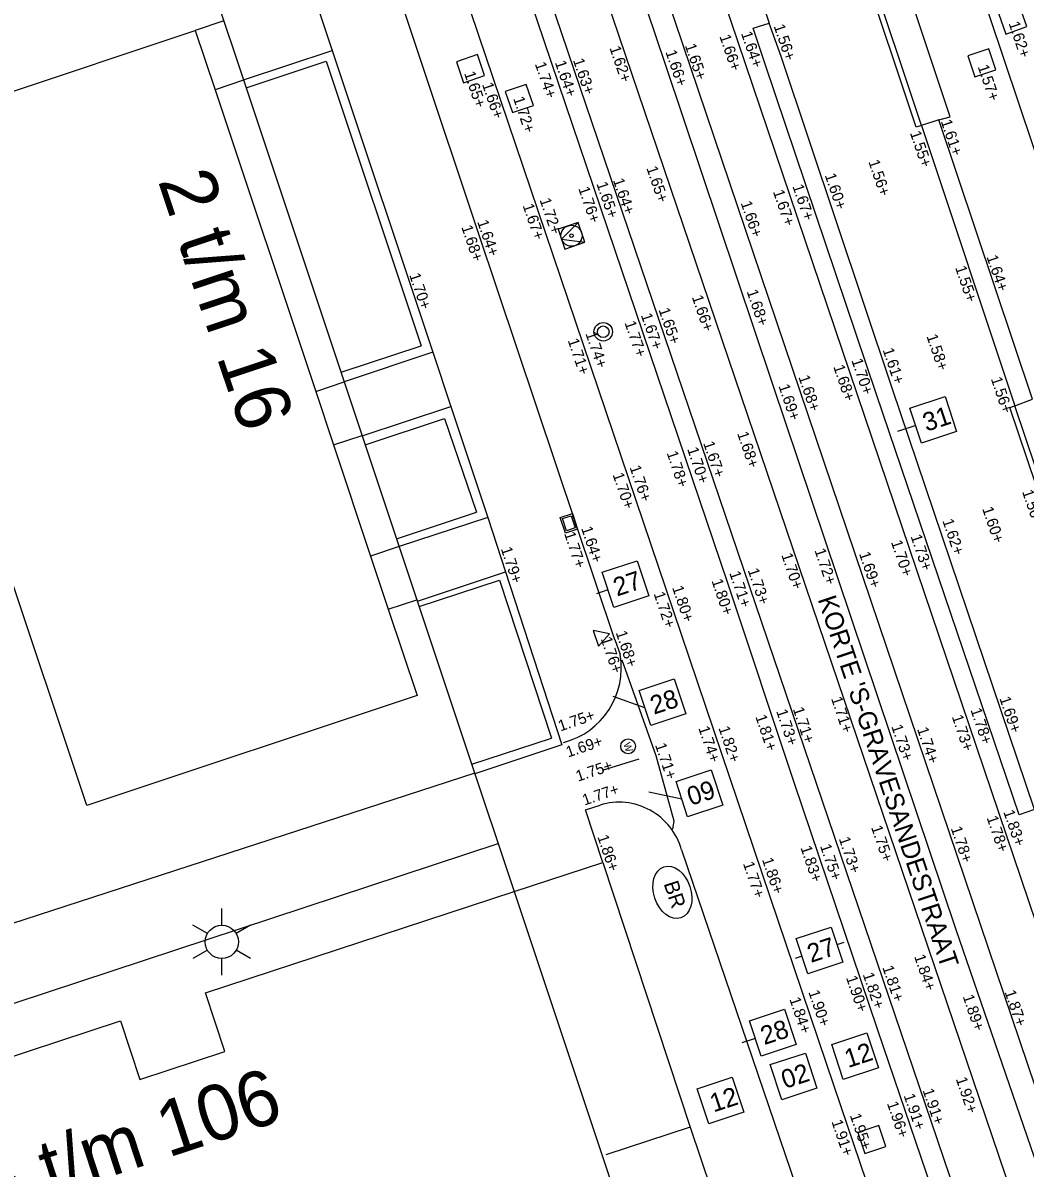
# Model space of a CAD drawing. Extents: x 122462 to 123306, y 485548 to 486417.
# Drawn here: x 122805.01 to 122832.11, y 486111.75 to 486142.72 of the extents above; entities that cross this region are included whole.
import ezdxf

# ---------------------------------------------------------------- set-up
doc = ezdxf.new("R2010")
doc.units = 0
for name, color, linetype in [('B-WE-AL-WERKGRENS-G', 7, 'Continuous'), ('B-WE-IE-MEUBILAIR_WEGMEUBILAIR_VERKEERSBORD-S', 7, 'Continuous'), ('B-WE-IE-TERREINAFSCHEIDING_KUNSTMATIG_HEKWERK-G', 7, 'Continuous'), ('B-WE-OG-HOOGTEPUNT-S', 7, 'Continuous'), ('B-WE-OG-TOPOGRAFIE_STRAATNAAM', 7, 'Continuous'), ('B-WE-OG-TOPOKAART-G', 7, 'Continuous'), ('B-WE-VH-KANTOPSLUITING_OPSLUITBAND_100X200-G', 7, 'Continuous'), ('B-WE-VH-MATERIAALGRENS-G', 7, 'Continuous'), ('B-WE-VW-MARKERING_LANGS_STREEP_DOORGETROKKEN_010-G', 7, 'Continuous'), ('iba7-verkeersbord blauw', 7, 'Continuous'), ('Level 1', 7, 'Continuous'), ('Level 17', 7, 'Continuous'), ('Level 4', 7, 'Continuous'), ('Level 50', 7, 'Continuous'), ('N tekst', 7, 'Continuous'), ('V Inritband 100x50', 7, 'Continuous'), ('V materiaalscheiding algemeen', 7, 'Continuous'), ('V meubilair trammast', 7, 'Continuous'), ('V Rails', 7, 'Continuous'), ('V riool putdeksel', 7, 'Continuous'), ('V riool trottoirkolk', 7, 'Continuous'), ('V RWS-band 115-225x250 mm specie', 7, 'Continuous'), ('V trottoirband 130-150x250 mm specie', 7, 'Continuous'), ('V trottoirband 180-200x250 mm specie', 7, 'Continuous'), ('V-WE-GR-BOOM-S', 7, 'Continuous'), ('X-WE-AL-TEKENBLAD-S', 7, 'Continuous')]:
    doc.layers.add(name, color=color, linetype=linetype)

msp = doc.modelspace()

# ---------------------------------------------------------------- linework, layer by layer
at = {"layer": 'B-WE-AL-WERKGRENS-G'}
msp.add_lwpolyline([(122857.632, 486078.279), (122830.484, 486160.606), (122900.937, 486183.81), (122887.855, 486222.555), (122665.445, 486149.273), (122678.196, 486110.449), (122807.072, 486152.895), (122835.324, 486068.154)], dxfattribs=at)
at = {"layer": 'B-WE-IE-TERREINAFSCHEIDING_KUNSTMATIG_HEKWERK-G'}
for points in [[(122811.05, 486140.963), (122813.212, 486141.684), (122815.779, 486133.985)], [(122813.614, 486133.274), (122815.779, 486133.985)], [(122814.268, 486131.313), (122816.408, 486132.026), (122817.279, 486129.489)], [(122815.115, 486128.77), (122817.279, 486129.489)], [(122815.726, 486126.937), (122817.895, 486127.652), (122819.303, 486123.38)], [(122817.149, 486122.67), (122819.303, 486123.38)]]:
    msp.add_lwpolyline(points, dxfattribs=at)
at = {"layer": 'B-WE-OG-TOPOKAART-G'}
msp.add_lwpolyline([(122818.297, 486119.225), (122820.692, 486120.01), (122823.056, 486112.856), (122820.776, 486112.107)], dxfattribs=at)
at = {"layer": 'B-WE-VH-KANTOPSLUITING_OPSLUITBAND_100X200-G'}
for points in [[(122810.978, 486141.18), (122813.375, 486141.976), (122816.092, 486133.815), (122813.7, 486133.014)], [(122814.188, 486131.55), (122816.581, 486132.347), (122817.579, 486129.349), (122815.184, 486128.562)], [(122815.678, 486127.082), (122818.058, 486127.875), (122819.588, 486123.196), (122817.236, 486122.408)], [(122818.058, 486127.875), (122818.058, 486127.875), (122818.058, 486127.875)], [(122823.056, 486112.856), (122825.309, 486106.161)]]:
    msp.add_lwpolyline(points, dxfattribs=at)
at = {"layer": 'B-WE-VH-MATERIAALGRENS-G'}
for p, q in [((122817.579, 486129.349), (122818.058, 486127.875)), ((122820.692, 486120.01), (122820.224, 486121.438))]:
    msp.add_line(p, q, dxfattribs=at)
for points in [[(122812.82, 486143.569), (122812.844, 486143.577), (122813.375, 486141.976)], [(122816.092, 486133.815), (122816.581, 486132.347)]]:
    msp.add_lwpolyline(points, dxfattribs=at)
at = {"layer": 'B-WE-VW-MARKERING_LANGS_STREEP_DOORGETROKKEN_010-G'}
for points in [[(122842.379, 486082.508), (122834.669, 486105.323), (122830.244, 486118.192), (122825.281, 486132.973), (122822.384, 486141.602), (122818.71, 486152.508)], [(122821.667, 486122.81), (122820.679, 486122.506)]]:
    msp.add_lwpolyline(points, dxfattribs=at)
at = {"layer": 'iba7-verkeersbord blauw'}
for centre, radius in [((122820.704, 486134.369), 0.25), ((122820.704, 486134.369), 0.156), ((122821.377, 486123.156), 0.2)]:
    msp.add_circle(centre, radius, dxfattribs=at)
msp.add_ellipse((122822.574, 486119.207), major_axis=(-0.229, 0.692), ratio=0.685994, dxfattribs=at)
at = {"layer": 'Level 1'}
for p, q in [((122809.671, 486142.52), (122810.206, 486140.916)), ((122810.206, 486140.916), (122812.928, 486132.755)), ((122812.928, 486132.755), (122813.41, 486131.309)), ((122813.41, 486131.309), (122814.413, 486128.303)), ((122814.413, 486128.303), (122814.891, 486126.869))]:
    msp.add_line(p, q, dxfattribs=at)
for points in [[(122810.445, 486142.778), (122809.671, 486142.52)], [(122814.891, 486126.869), (122815.67, 486124.529), (122806.739, 486121.552), (122804.466, 486128.366)], [(122797.378, 486110.742), (122796.9, 486112.191), (122807.647, 486115.728), (122808.17, 486114.142), (122810.476, 486114.9), (122809.951, 486116.489), (122818.297, 486119.226)]]:
    msp.add_lwpolyline(points, dxfattribs=at)
at = {"layer": 'Level 17'}
for points in [[(122810.98, 486141.173), (122810.206, 486140.916)], [(122812.928, 486132.755), (122813.7, 486133.015)], [(122813.41, 486131.309), (122814.184, 486131.564)], [(122815.185, 486128.562), (122814.413, 486128.303)], [(122814.891, 486126.869), (122815.665, 486127.122)], [(122817.228, 486122.432), (122802.475, 486117.637), (122801.542, 486120.472)], [(122647.924, 486072.158), (122651.346, 486073.253), (122652.967, 486073.352), (122655.638, 486071.965), (122657.005, 486072.23), (122676.116, 486078.506), (122677.711, 486079.03), (122678.168, 486077.696), (122713.768, 486089.314), (122724.595, 486088.498), (122776.007, 486105.316), (122795.628, 486111.735), (122795.201, 486113.055), (122817.863, 486120.529)]]:
    msp.add_lwpolyline(points, dxfattribs=at)
at = {"layer": 'Level 4'}
msp.add_line((122797.541, 486138.474), (122809.671, 486142.52), dxfattribs=at)
at = {"layer": 'Level 50'}
for p, q in [((122810.389, 486118.317), (122810.389, 486118.767)), ((122809.999, 486118.092), (122809.609, 486118.317)), ((122811.168, 486118.317), (122810.778, 486118.092)), ((122809.999, 486117.642), (122809.609, 486117.417)), ((122811.168, 486117.417), (122810.778, 486117.642)), ((122810.389, 486116.967), (122810.389, 486117.417))]:
    msp.add_line(p, q, dxfattribs=at)
msp.add_circle((122810.389, 486117.867), 0.45, dxfattribs=at)
at = {"layer": 'N tekst'}
for points in [[(122819.485, 486137.145), (122819.668, 486136.605), (122820.208, 486136.788), (122820.025, 486137.328)], [(122820.025, 486137.328), (122819.576, 486136.875), (122820.208, 486136.788)]]:
    msp.add_lwpolyline(points, close=True, dxfattribs=at)
for radius in [0.285, 0.0487]:
    msp.add_circle((122819.846, 486136.967), radius, dxfattribs=at)
at = {"layer": 'V Inritband 100x50'}
for points in [[(122832.367, 486121.446), (122831.947, 486121.305), (122828.09, 486132.668), (122825.079, 486141.609), (122824.762, 486142.578), (122825.19, 486142.715)], [(122832.367, 486121.446), (122828.514, 486132.846), (122825.512, 486141.812), (122825.19, 486142.715)], [(122831.838, 486132.366), (122832.314, 486132.542), (122829.781, 486140.105), (122829.312, 486139.948), (122831.838, 486132.366)]]:
    msp.add_lwpolyline(points, dxfattribs=at)
at = {"layer": 'V materiaalscheiding algemeen'}
for points in [[(122829.312, 486139.948), (122829.17, 486139.9), (122821.692, 486162.285)], [(122829.781, 486140.105), (122830.081, 486140.185), (122823.529, 486159.849)], [(122835.041, 486122.41), (122831.696, 486132.317), (122831.838, 486132.366)], [(122821.208, 486125.493), (122822.126, 486122.911), (122822.614, 486121.138), (122822.576, 486120.917)]]:
    msp.add_lwpolyline(points, dxfattribs=at)
at = {"layer": 'V meubilair trammast'}
msp.add_lwpolyline([(122820.431, 486126.292), (122820.575, 486125.866), (122820.873, 486126.203)], close=True, dxfattribs=at)
at = {"layer": 'V Rails'}
for p, q in [((122819.673, 486156.047), (122836.339, 486106.728)), ((122818.309, 486155.586), (122834.974, 486106.268)), ((122817.744, 486152.354), (122833.474, 486105.961)), ((122816.38, 486151.892), (122832.11, 486105.5))]:
    msp.add_line(p, q, dxfattribs=at)
at = {"layer": 'V riool putdeksel'}
for points in [[(122831.39, 486142.988), (122831.59, 486142.422), (122832.156, 486142.622), (122831.956, 486143.188)], [(122817.497, 486141.297), (122817.305, 486141.865), (122816.737, 486141.673), (122816.929, 486141.105)], [(122830.752, 486141.262), (122831.321, 486141.451), (122831.132, 486142.02), (122830.563, 486141.831)], [(122818.816, 486140.493), (122818.624, 486141.061), (122818.056, 486140.869), (122818.248, 486140.301)], [(122828.347, 486112.333), (122828.158, 486112.902), (122827.588, 486112.712), (122827.778, 486112.143)]]:
    msp.add_lwpolyline(points, close=True, dxfattribs=at)
at = {"layer": 'V riool trottoirkolk'}
for p, q in [((122819.537, 486129.346), (122819.869, 486129.457)), ((122819.869, 486129.457), (122820.012, 486129.031)), ((122819.874, 486129.396), (122819.889, 486129.351)), ((122819.885, 486129.41), (122819.88, 486129.408)), ((122819.681, 486128.919), (122819.537, 486129.346)), ((122819.889, 486129.351), (122819.899, 486129.32)), ((122819.917, 486129.315), (122819.912, 486129.314)), ((122819.914, 486129.277), (122819.939, 486129.201)), ((122819.925, 486129.292), (122819.92, 486129.29)), ((122819.957, 486129.197), (122819.952, 486129.195)), ((122819.954, 486129.159), (122819.979, 486129.083)), ((122819.965, 486129.173), (122819.96, 486129.171)), ((122819.996, 486129.078), (122819.992, 486129.077)), ((122820.012, 486129.031), (122819.681, 486128.919))]:
    msp.add_line(p, q, dxfattribs=at)
msp.add_lwpolyline([(122819.712, 486128.983), (122819.601, 486129.315), (122819.838, 486129.394), (122819.949, 486129.062)], close=True, dxfattribs=at)
for centre, start, end in [((122819.884, 486129.399), 108.5509, 198.5509), ((122819.909, 486129.323), 198.5509, 288.5509), ((122819.923, 486129.28), 108.5509, 198.5509), ((122819.949, 486129.205), 198.5509, 288.5509), ((122819.963, 486129.162), 108.5509, 198.5509), ((122819.989, 486129.086), 198.5509, 288.5509)]:
    msp.add_arc(centre, 0.01, start, end, dxfattribs=at)
at = {"layer": 'V RWS-band 115-225x250 mm specie'}
msp.add_lwpolyline([(122818.364, 486163.338), (122821.173, 486154.804), (122825.19, 486142.715)], dxfattribs=at)
at = {"layer": 'V trottoirband 130-150x250 mm specie'}
msp.add_line((122820.224, 486121.438), (122820.618, 486121.567), dxfattribs=at)
for points in [[(122821.014, 486126.043), (122821.162, 486125.639)], [(122822.821, 486120.359), (122829.02, 486102.127)]]:
    msp.add_lwpolyline(points, dxfattribs=at)
for centre, radius, start, end in [((122819.11, 486125.278), 2.083, 284.3363, 9.9671), ((122821.126, 486119.884), 1.76, 15.6603, 106.8227)]:
    msp.add_arc(centre, radius, start, end, dxfattribs=at)
at = {"layer": 'V trottoirband 180-200x250 mm specie'}
for points in [[(122834.911, 486138.929), (122832.725, 486138.213), (122824.045, 486164.077)], [(122829.312, 486139.948), (122821.835, 486162.331)], [(122809.854, 486159.259), (122810.231, 486158.325), (122812.595, 486151.199), (122817.313, 486137.073), (122821.012, 486126.049)], [(122822.606, 486126.825), (122813.268, 486154.44)], [(122817.192, 486147.874), (122824.061, 486127.577)], [(122835.198, 486122.386), (122831.838, 486132.366)], [(122824.061, 486127.577), (122825.861, 486122.186), (122828.124, 486115.492), (122828.719, 486113.742)], [(122827.132, 486113.429), (122826.743, 486114.577), (122822.606, 486126.825)]]:
    msp.add_lwpolyline(points, dxfattribs=at)
at = {"layer": 'V-WE-GR-BOOM-S'}
for points in [[(122828.719, 486113.742), (122831.584, 486105.321)], [(122839.772, 486076.05), (122830.973, 486102.107), (122827.132, 486113.429)]]:
    msp.add_lwpolyline(points, dxfattribs=at)
at = {"layer": 'X-WE-AL-TEKENBLAD-S'}
for p, q in [((122829.154, 486131.83), (122828.664, 486131.668)), ((122820.832, 486127.388), (122820.518, 486127.283)), ((122821.832, 486124.193), (122820.973, 486124.506)), ((122822.83, 486121.728), (122821.939, 486121.912)), ((122827.028, 486117.793), (122827.216, 486117.855)), ((122826.078, 486117.479), (122825.89, 486117.417)), ((122824.816, 486115.255), (122824.449, 486115.134))]:
    msp.add_line(p, q, dxfattribs=at)
for points in [[(122828.997, 486132.305), (122829.947, 486132.618), (122830.26, 486131.668), (122829.311, 486131.355)], [(122820.676, 486127.863), (122821.625, 486128.176), (122821.939, 486127.227), (122820.989, 486126.913)], [(122821.675, 486124.667), (122822.625, 486124.981), (122822.938, 486124.031), (122821.989, 486123.718)], [(122822.673, 486122.203), (122823.623, 486122.516), (122823.936, 486121.566), (122822.986, 486121.253)], [(122825.921, 486117.954), (122826.871, 486118.267), (122827.184, 486117.318), (122826.235, 486117.004)], [(122824.659, 486115.73), (122825.609, 486116.043), (122825.922, 486115.094), (122824.973, 486114.78)], [(122826.882, 486115.094), (122827.831, 486115.408), (122828.145, 486114.458), (122827.195, 486114.145)], [(122825.22, 486114.546), (122826.17, 486114.859), (122826.483, 486113.91), (122825.533, 486113.596)], [(122823.243, 486113.894), (122824.193, 486114.207), (122824.506, 486113.257), (122823.556, 486112.944)]]:
    msp.add_lwpolyline(points, close=True, dxfattribs=at)

# ---------------------------------------------------------------- texts
at = {"layer": 'B-WE-IE-MEUBILAIR_WEGMEUBILAIR_VERKEERSBORD-S'}
for s, rotation, p in [('2 t/m 16', 288.4455, (122808.656, 486138.458)), ('86 t/m 106', 18.194, (122803.109, 486110.111))]:
    msp.add_text(s, height=1.5, rotation=rotation, dxfattribs=at).set_placement(p)
at = {"layer": 'B-WE-OG-HOOGTEPUNT-S'}
for s, rotation, p in [('1.56+', 288.6561, (122825.309, 486142.637)), ('1.62+', 288.5518, (122831.661, 486142.712)), ('1.66+', 288.6561, (122823.843, 486142.359)), ('1.64+', 288.6561, (122824.426, 486142.443)), ('1.62+', 288.7047, (122820.869, 486142.048)), ('1.65+', 288.6561, (122822.907, 486142.114)), ('1.63+', 288.7047, (122819.882, 486141.715)), ('1.66+', 288.6561, (122822.382, 486141.94)), ('1.74+', 288.7047, (122818.851, 486141.615)), ('1.64+', 288.7047, (122819.392, 486141.655)), ('1.57+', 288.5518, (122830.826, 486141.543)), ('1.65+', 288.5509, (122816.939, 486141.363)), ('1.66+', 288.7047, (122817.423, 486141.061)), ('1.72+', 288.5509, (122818.265, 486140.682)), ('1.61+', 288.5518, (122829.827, 486140.061)), ('1.55+', 288.5518, (122828.993, 486139.751)), ('1.56+', 288.6561, (122827.869, 486138.971)), ('1.65+', 288.7047, (122821.868, 486138.797)), ('1.65+', 288.7047, (122820.516, 486138.374)), ('1.64+', 288.7047, (122820.963, 486138.471)), ('1.67+', 288.6561, (122825.816, 486138.308)), ('1.60+', 288.6561, (122826.69, 486138.606)), ('1.76+', 288.7047, (122820.028, 486138.245)), ('1.67+', 288.6561, (122825.29, 486138.16)), ('1.67+', 288.7047, (122818.521, 486137.784)), ('1.72+', 288.7047, (122818.98, 486137.937)), ('1.66+', 288.6561, (122824.416, 486137.855)), ('1.68+', 288.5509, (122816.864, 486137.201)), ('1.64+', 288.5509, (122817.293, 486137.344)), ('1.64+', 288.5518, (122831.065, 486136.394)), ('1.70+', 288.5509, (122815.454, 486135.907)), ('1.55+', 288.5518, (122830.217, 486136.103)), ('1.66+', 288.7047, (122823.097, 486135.309)), ('1.68+', 288.7047, (122824.579, 486135.46)), ('1.65+', 288.7047, (122822.196, 486134.966)), ('1.77+', 288.7047, (122821.277, 486134.613)), ('1.67+', 288.7047, (122821.718, 486134.82)), ('1.74+', 288.7047, (122820.22, 486134.32)), ('1.71+', 288.7047, (122819.739, 486134.137)), ('1.58+', 288.8218, (122829.44, 486134.252)), ('1.61+', 288.5604, (122828.256, 486133.882)), ('1.68+', 288.5604, (122826.922, 486133.426)), ('1.70+', 288.5604, (122827.412, 486133.597)), ('1.68+', 288.5604, (122825.979, 486133.146)), ('1.56+', 288.5604, (122831.182, 486133.098)), ('1.69+', 288.5604, (122825.439, 486132.903)), ('1.68+', 288.5604, (122824.323, 486131.619)), ('1.70+', 288.5604, (122822.971, 486131.197)), ('1.67+', 288.5604, (122823.403, 486131.358)), ('1.78+', 288.5604, (122822.415, 486131.094)), ('1.76+', 288.7047, (122821.413, 486130.705)), ('1.70+', 288.7047, (122820.954, 486130.507)), ('1.56+', 288.8218, (122832.026, 486130.045)), ('1.60+', 288.8218, (122830.947, 486129.585)), ('1.64+', 288.1445, (122820.104, 486129.057)), ('1.62+', 288.5604, (122829.871, 486129.259)), ('1.77+', 288.1445, (122819.644, 486128.912)), ('1.73+', 288.5604, (122829.011, 486128.838)), ('1.79+', 288.1445, (122817.931, 486128.502)), ('1.72+', 288.5604, (122826.412, 486128.459)), ('1.70+', 288.5604, (122828.482, 486128.682)), ('1.70+', 288.5604, (122825.517, 486128.334)), ('1.69+', 288.5604, (122827.617, 486128.37)), ('1.71+', 288.5604, (122824.11, 486127.845)), ('1.73+', 288.5604, (122824.607, 486127.923)), ('1.80+', 288.5604, (122823.629, 486127.635)), ('1.72+', 288.5604, (122822.063, 486127.287)), ('1.80+', 288.5604, (122822.564, 486127.45)), ('1.68+', 288.5509, (122821.038, 486126.233)), ('1.76+', 288.5509, (122820.633, 486126.066)), ('1.71+', 288.5604, (122826.862, 486124.451)), ('1.69+', 288.5604, (122831.414, 486124.453)), ('1.73+', 288.5604, (122825.377, 486124.11)), ('1.71+', 288.5604, (122825.827, 486124.167)), ('1.78+', 288.5604, (122830.632, 486124.142)), ('1.75+', 18.5365, (122819.544, 486123.557)), ('1.81+', 288.5604, (122824.813, 486123.961)), ('1.73+', 288.5604, (122830.126, 486123.958)), ('1.74+', 288.5604, (122823.272, 486123.652)), ('1.82+', 288.5604, (122823.816, 486123.652)), ('1.73+', 288.5604, (122828.491, 486123.695)), ('1.74+', 288.5604, (122829.188, 486123.624)), ('1.69+', 18.5365, (122819.754, 486122.852)), ('1.71+', 288.6634, (122822.1, 486123.194)), ('1.75+', 18.5365, (122820.021, 486122.198)), ('1.77+', 18.5365, (122820.196, 486121.553)), ('1.83+', 288.8218, (122831.519, 486121.386)), ('1.75+', 288.5604, (122827.944, 486120.966)), ('1.78+', 288.6561, (122831.068, 486121.227)), ('1.86+', 288.1445, (122820.543, 486120.713)), ('1.73+', 288.5604, (122827.071, 486120.658)), ('1.78+', 288.6561, (122830.098, 486120.942)), ('1.83+', 288.5604, (122826.035, 486120.417)), ('1.75+', 288.5604, (122826.562, 486120.464)), ('1.86+', 288.5604, (122824.993, 486120.095)), ('1.77+', 288.5604, (122824.479, 486119.986)), ('1.84+', 288.5604, (122829.107, 486117.477)), ('1.82+', 288.5604, (122827.717, 486116.987)), ('1.81+', 288.5604, (122828.248, 486117.177)), ('1.90+', 288.5604, (122827.265, 486116.901)), ('1.84+', 288.5604, (122825.734, 486116.32)), ('1.90+', 288.5604, (122826.247, 486116.513)), ('1.89+', 288.6561, (122830.421, 486116.392)), ('1.87+', 288.6561, (122831.553, 486116.513)), ('1.92+', 288.6561, (122830.235, 486114.16)), ('1.91+', 288.6561, (122829.336, 486113.852)), ('1.91+', 288.6561, (122828.824, 486113.712)), ('1.96+', 288.6561, (122828.372, 486113.501)), ('1.91+', 288.6561, (122826.871, 486113.007)), ('1.95+', 288.6561, (122827.369, 486113.175))]:
    msp.add_text(s, height=0.3, rotation=rotation, dxfattribs=at).set_placement(p)
at = {"layer": 'B-WE-OG-TOPOGRAFIE_STRAATNAAM'}
msp.add_text("KORTE 'S-GRAVESANDESTRAAT", height=0.5, rotation=288.5109, dxfattribs=at).set_placement((122826.5, 486127.135))
at = {"layer": 'iba7-verkeersbord blauw'}
for s, height, p in [('W', 0.2, (122821.243, 486123.224)), ('BR', 0.4, (122822.335, 486119.442))]:
    msp.add_text(s, height=height, rotation=288.2859, dxfattribs=at).set_placement(p)
at = {"layer": 'X-WE-AL-TEKENBLAD-S'}
for s, p in [('31', (122829.443, 486131.662)), ('27', (122821.074, 486127.205)), ('28', (122822.073, 486124.009)), ('09', (122823.071, 486121.544)), ('27', (122826.32, 486117.296)), ('28', (122825.058, 486115.072)), ('12', (122827.327, 486114.452)), ('02', (122825.618, 486113.888)), ('12', (122823.688, 486113.251))]:
    msp.add_text(s, height=0.5, rotation=18.2603, dxfattribs=at).set_placement(p)

doc.saveas('drawing.dxf')
